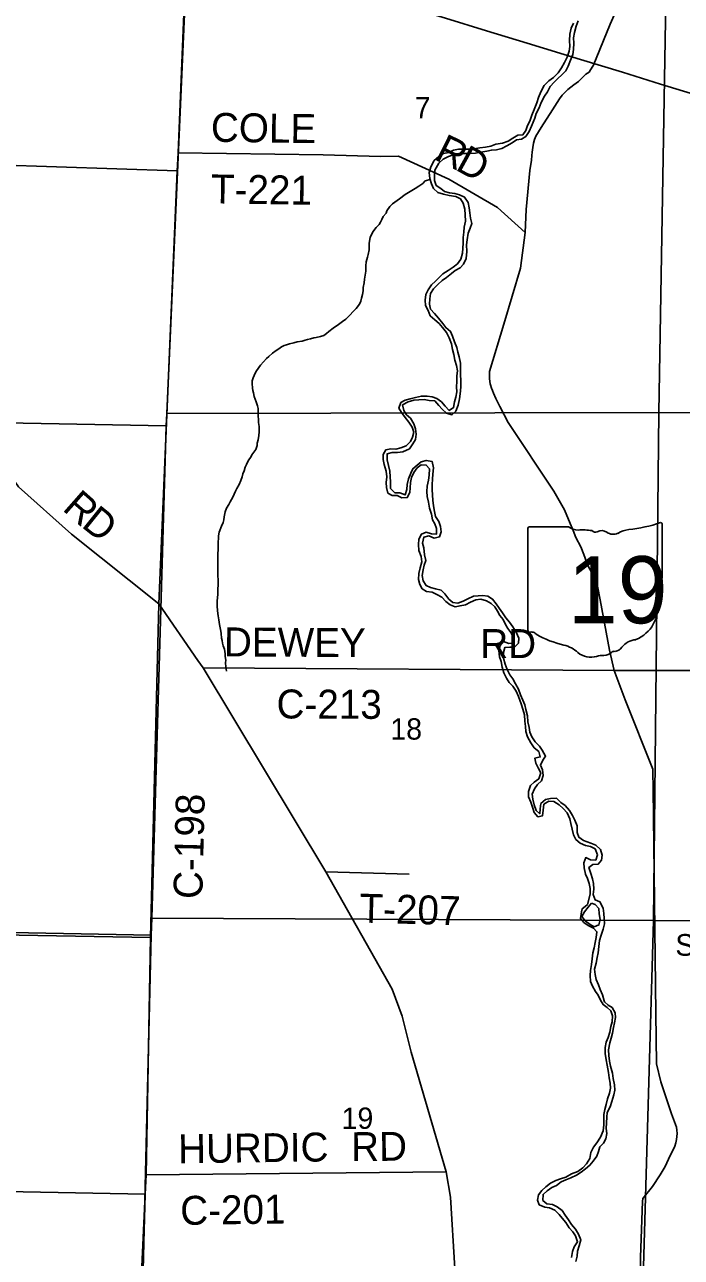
# Model space of a CAD drawing. Extents: x 1588073 to 2013523, y 1090242 to 1357120.
# Drawn here: x 1810221 to 1817037, y 1198993 to 1211778 of the extents above; entities that cross this region are included whole.
import ezdxf

# ---------------------------------------------------------------- set-up
doc = ezdxf.new("R2010")
doc.units = 0
for name, color, linetype in [('GM_X_Airport_Text_Class_2', 7, 'Continuous'), ('GM_X_County_Road', 7, 'Continuous'), ('GM_X_County_Road_Text', 7, 'Continuous'), ('GM_X_Minor_River', 7, 'Continuous'), ('GM_X_Rail_Line', 7, 'Continuous'), ('GM_X_Section', 7, 'Continuous'), ('GM_X_Section_Text', 7, 'Continuous'), ('GM_X_State_Location', 7, 'Continuous'), ('GM_X_State_Route', 7, 'Continuous'), ('GM_X_State_Shield', 7, 'Continuous'), ('GM_X_Township', 7, 'Continuous'), ('GM_X_Township_Road', 7, 'Continuous'), ('GM_X_Township_Road_Text', 7, 'Continuous')]:
    doc.layers.add(name, color=color, linetype=linetype)

msp = doc.modelspace()

# ---------------------------------------------------------------- linework, layer by layer
at = {"layer": 'GM_X_County_Road'}
for points in [[(1811811, 1210385), (1811813, 1210448), (1811900, 1212548)], [(1809295, 1210345), (1809276, 1209878), (1809293, 1209198), (1809329, 1208588), (1809345, 1208329), (1809399, 1208082), (1810159, 1206985), (1810707, 1206492), (1811615, 1205772)], [(1811806, 1210261), (1811811, 1210385)], [(1811615, 1205772), (1811806, 1210261)], [(1811529, 1202310), (1811615, 1205772)], [(1811615, 1205772), (1812019, 1205184), (1812073, 1205106)], [(1812073, 1205106), (1813346, 1202990), (1814036, 1201774), (1814138, 1201496), (1814232, 1201121), (1814595, 1199880)], [(1812073, 1205106), (1816338, 1205080)], [(1816338, 1205080), (1818211, 1205078), (1822090, 1205074)], [(1811482, 1199848), (1811482, 1199848), (1811529, 1202310)], [(1811482, 1199848), (1814595, 1199880)], [(1814595, 1199880), (1814641, 1199616), (1814687, 1198877), (1814692, 1198785), (1814695, 1198741), (1814708, 1198685), (1814712, 1198675), (1814736, 1198640), (1814755, 1198625), (1814781, 1198609), (1814823, 1198603), (1816185, 1198490), (1816603, 1198446)], [(1801084, 1199778), (1802429, 1199802), (1805860, 1199754), (1811473, 1199649)], [(1811473, 1199649), (1811482, 1199848)], [(1811129, 1192202), (1811315, 1195322), (1811420, 1197773), (1811473, 1199649)]]:
    msp.add_lwpolyline(points, dxfattribs=at)
at = {"layer": 'GM_X_Minor_River'}
for points in [[(1814848, 1209772), (1814842, 1209828), (1814835, 1209879), (1814825, 1209935), (1814788, 1209988), (1814735, 1210012), (1814687, 1210027), (1814629, 1210035), (1814579, 1210048), (1814540, 1210079), (1814491, 1210111), (1814474, 1210163), (1814474, 1210213), (1814479, 1210269), (1814521, 1210340), (1814566, 1210383), (1814619, 1210410), (1814668, 1210429), (1814720, 1210437), (1814790, 1210441), (1814846, 1210442), (1814899, 1210446), (1814955, 1210457), (1815017, 1210465), (1815066, 1210478), (1815118, 1210480), (1815174, 1210493), (1815227, 1210521), (1815282, 1210554), (1815325, 1210583), (1815379, 1210589), (1815422, 1210618), (1815459, 1210671), (1815481, 1210725), (1815515, 1210808), (1815530, 1210858), (1815560, 1210917), (1815583, 1210969), (1815615, 1211038), (1815649, 1211081), (1815676, 1211135), (1815717, 1211180), (1815756, 1211221), (1815795, 1211256), (1815839, 1211300), (1815862, 1211348), (1815886, 1211409), (1815911, 1211467), (1815917, 1211521), (1815922, 1211585), (1815918, 1211643), (1815929, 1211695), (1815945, 1211761), (1815965, 1211816)], [(1815916, 1211794), (1815895, 1211742), (1815881, 1211680), (1815877, 1211614), (1815878, 1211552), (1815872, 1211502), (1815851, 1211442), (1815823, 1211387), (1815793, 1211330), (1815760, 1211279), (1815709, 1211230), (1815662, 1211195), (1815612, 1211148), (1815579, 1211083), (1815553, 1211024), (1815537, 1210966), (1815509, 1210897), (1815484, 1210839), (1815464, 1210778), (1815441, 1210732), (1815422, 1210682)], [(1815422, 1210682), (1815392, 1210637), (1815340, 1210633), (1815287, 1210602), (1815240, 1210571), (1815180, 1210549), (1815113, 1210537), (1815059, 1210518), (1815004, 1210506), (1814944, 1210499), (1814886, 1210491), (1814836, 1210486), (1814783, 1210486), (1814723, 1210485), (1814673, 1210475), (1814622, 1210452), (1814568, 1210443), (1814519, 1210411), (1814472, 1210368), (1814438, 1210305), (1814419, 1210243), (1814427, 1210181), (1814445, 1210128), (1814466, 1210079), (1814511, 1210038), (1814569, 1210020), (1814628, 1210007), (1814696, 1209997), (1814746, 1209971), (1814774, 1209926), (1814789, 1209864), (1814793, 1209804), (1814795, 1209741), (1814784, 1209676), (1814780, 1209626), (1814771, 1209570), (1814771, 1209512), (1814770, 1209460), (1814766, 1209407), (1814749, 1209346), (1814713, 1209299), (1814670, 1209262), (1814617, 1209227), (1814562, 1209193), (1814525, 1209156), (1814486, 1209116), (1814443, 1209080), (1814410, 1209028), (1814386, 1208981), (1814379, 1208921), (1814383, 1208867), (1814410, 1208814), (1814430, 1208759), (1814479, 1208718), (1814524, 1208678), (1814559, 1208637), (1814600, 1208584), (1814626, 1208529), (1814651, 1208466), (1814661, 1208408), (1814676, 1208358), (1814686, 1208297), (1814703, 1208243), (1814713, 1208188), (1814708, 1208136), (1814706, 1208076), (1814705, 1208022), (1814707, 1207970), (1814696, 1207916), (1814684, 1207866), (1814673, 1207806), (1814626, 1207778), (1814587, 1207821), (1814546, 1207866), (1814499, 1207901), (1814450, 1207917), (1814398, 1207926), (1814340, 1207926), (1814277, 1207911), (1814221, 1207899), (1814172, 1207884)], [(1814430, 1210173), (1814379, 1210157), (1814355, 1210131), (1814311, 1210103), (1814276, 1210080), (1814224, 1210046), (1814169, 1210017), (1814111, 1209973), (1814038, 1209918), (1814012, 1209892), (1813979, 1209848), (1813975, 1209824), (1813943, 1209787), (1813930, 1209757), (1813914, 1209731), (1813900, 1209707), (1813871, 1209675), (1813835, 1209631), (1813806, 1209572), (1813801, 1209534), (1813797, 1209510), (1813797, 1209465), (1813798, 1209441), (1813786, 1209393), (1813781, 1209365), (1813767, 1209318), (1813764, 1209277), (1813762, 1209221), (1813757, 1209181), (1813749, 1209139), (1813744, 1209099), (1813734, 1209051), (1813733, 1209019), (1813727, 1208979), (1813719, 1208943), (1813710, 1208911), (1813696, 1208879), (1813663, 1208834), (1813635, 1208808), (1813594, 1208762), (1813556, 1208725), (1813521, 1208699), (1813477, 1208667), (1813425, 1208630), (1813380, 1208594), (1813354, 1208574), (1813328, 1208553), (1813293, 1208545), (1813247, 1208535), (1813221, 1208530), (1813187, 1208518), (1813157, 1208512), (1813133, 1208505), (1813101, 1208497), (1813050, 1208487), (1813016, 1208478), (1812970, 1208466), (1812938, 1208457), (1812914, 1208449), (1812888, 1208437), (1812859, 1208417), (1812833, 1208398), (1812793, 1208370), (1812754, 1208338), (1812730, 1208315), (1812669, 1208247), (1812651, 1208221), (1812620, 1208179), (1812602, 1208138), (1812593, 1208114), (1812581, 1208084), (1812581, 1208056), (1812586, 1208007), (1812590, 1207983), (1812596, 1207959), (1812605, 1207921), (1812615, 1207895), (1812625, 1207867), (1812638, 1207825), (1812644, 1207796), (1812645, 1207754), (1812645, 1207718), (1812649, 1207682), (1812650, 1207652), (1812654, 1207612), (1812657, 1207554), (1812651, 1207516), (1812646, 1207472), (1812636, 1207438), (1812634, 1207414), (1812621, 1207372), (1812580, 1207318), (1812570, 1207294), (1812546, 1207260), (1812523, 1207217), (1812511, 1207187), (1812498, 1207151), (1812486, 1207119), (1812478, 1207087), (1812465, 1207051), (1812447, 1207009)], [(1814371, 1206281), (1814363, 1206352), (1814350, 1206402), (1814364, 1206462), (1814415, 1206478), (1814470, 1206451), (1814528, 1206467), (1814544, 1206517), (1814537, 1206573), (1814519, 1206626), (1814486, 1206677), (1814475, 1206729), (1814465, 1206786), (1814457, 1206848), (1814454, 1206898), (1814452, 1206958), (1814451, 1207009), (1814454, 1207065), (1814458, 1207117), (1814466, 1207181), (1814451, 1207247), (1814390, 1207259), (1814337, 1207244), (1814294, 1207211), (1814251, 1207172), (1814228, 1207127), (1814206, 1207069), (1814193, 1207010), (1814187, 1206958), (1814170, 1206900), (1814114, 1206924), (1814062, 1206923), (1814019, 1206966), (1814019, 1207038), (1814015, 1207089), (1814012, 1207147), (1813998, 1207205), (1813985, 1207264), (1813983, 1207326), (1814035, 1207339), (1814090, 1207339), (1814146, 1207346), (1814215, 1207378), (1814250, 1207429), (1814277, 1207476), (1814285, 1207530), (1814278, 1207585), (1814260, 1207637), (1814227, 1207696), (1814186, 1207732), (1814157, 1207778), (1814143, 1207835), (1814202, 1207867), (1814260, 1207882), (1814311, 1207886), (1814369, 1207889), (1814421, 1207879), (1814477, 1207878), (1814519, 1207827), (1814554, 1207790), (1814599, 1207750), (1814655, 1207731), (1814696, 1207770), (1814722, 1207831), (1814735, 1207897), (1814744, 1207977), (1814749, 1208027), (1814747, 1208089), (1814746, 1208147), (1814746, 1208203), (1814745, 1208267), (1814731, 1208332), (1814718, 1208382), (1814706, 1208431), (1814683, 1208490), (1814661, 1208548), (1814642, 1208597), (1814591, 1208636), (1814560, 1208677), (1814518, 1208733), (1814475, 1208782), (1814434, 1208827), (1814424, 1208878), (1814427, 1208934), (1814435, 1208990), (1814464, 1209039), (1814509, 1209084), (1814554, 1209123), (1814599, 1209157), (1814650, 1209196), (1814691, 1209227), (1814742, 1209256), (1814777, 1209295), (1814805, 1209354), (1814809, 1209424), (1814807, 1209495), (1814814, 1209548), (1814824, 1209614), (1814845, 1209668), (1814861, 1209716), (1814848, 1209772)], [(1814172, 1207884), (1814124, 1207858), (1814104, 1207800), (1814131, 1207755), (1814169, 1207702), (1814210, 1207657), (1814243, 1207602), (1814260, 1207553), (1814248, 1207499), (1814225, 1207454), (1814182, 1207411), (1814127, 1207388), (1814074, 1207374), (1814023, 1207379), (1813970, 1207369), (1813943, 1207319), (1813943, 1207269), (1813954, 1207215), (1813974, 1207148), (1813981, 1207090), (1813975, 1207028), (1813976, 1206976), (1813990, 1206919), (1814035, 1206896), (1814087, 1206894), (1814135, 1206871), (1814193, 1206873), (1814218, 1206925), (1814222, 1206975), (1814225, 1207029), (1814237, 1207083), (1814262, 1207132), (1814295, 1207181), (1814336, 1207212), (1814390, 1207211), (1814423, 1207170), (1814418, 1207104), (1814412, 1207054), (1814398, 1206992), (1814395, 1206936), (1814398, 1206884), (1814412, 1206825), (1814424, 1206763), (1814443, 1206702), (1814453, 1206644), (1814480, 1206601), (1814495, 1206552), (1814497, 1206494), (1814443, 1206498), (1814388, 1206515), (1814341, 1206494), (1814311, 1206441), (1814308, 1206385), (1814312, 1206325), (1814335, 1206262), (1814343, 1206206), (1814327, 1206146), (1814312, 1206086), (1814310, 1206024), (1814323, 1205972), (1814348, 1205927), (1814393, 1205900), (1814451, 1205892), (1814500, 1205867), (1814551, 1205839), (1814594, 1205796), (1814637, 1205761), (1814689, 1205739), (1814741, 1205752), (1814798, 1205762), (1814850, 1205787), (1814903, 1205813), (1814957, 1205820), (1815015, 1205802), (1815064, 1205775), (1815101, 1205740), (1815130, 1205695), (1815153, 1205650), (1815186, 1205609), (1815211, 1205558), (1815235, 1205514), (1815266, 1205473), (1815295, 1205422), (1815301, 1205364), (1815245, 1205361), (1815192, 1205381), (1815155, 1205339), (1815143, 1205286), (1815151, 1205221), (1815166, 1205173), (1815177, 1205116), (1815195, 1205056), (1815223, 1204999), (1815250, 1204956), (1815287, 1204917), (1815322, 1204866), (1815348, 1204811), (1815376, 1204734), (1815393, 1204677), (1815409, 1204619), (1815414, 1204553)], [(1812447, 1207009), (1812424, 1206967), (1812410, 1206939), (1812395, 1206909), (1812381, 1206879), (1812354, 1206828), (1812340, 1206802), (1812318, 1206762), (1812301, 1206726), (1812293, 1206672), (1812290, 1206644), (1812280, 1206616), (1812265, 1206578), (1812241, 1206516), (1812234, 1206476), (1812232, 1206452), (1812230, 1206410), (1812231, 1206356), (1812231, 1206332), (1812228, 1206292), (1812226, 1206089), (1812228, 1206059), (1812229, 1206023), (1812229, 1205971), (1812226, 1205921), (1812225, 1205865), (1812223, 1205841), (1812220, 1205795), (1812220, 1205747), (1812223, 1205701), (1812227, 1205671), (1812231, 1205646), (1812236, 1205606), (1812244, 1205558), (1812257, 1205488), (1812261, 1205464), (1812266, 1205414), (1812270, 1205390), (1812276, 1205363), (1812281, 1205335), (1812295, 1205301), (1812302, 1205251), (1812304, 1205227), (1812308, 1205185), (1812307, 1205161), (1812311, 1205115), (1812316, 1205074)], [(1814718, 1205778), (1814666, 1205786), (1814625, 1205819), (1814582, 1205874), (1814545, 1205912), (1814486, 1205927), (1814434, 1205939), (1814387, 1205962), (1814356, 1206009), (1814347, 1206065), (1814359, 1206123), (1814368, 1206173), (1814384, 1206221), (1814371, 1206281)], [(1816236, 1201655), (1816218, 1201716), (1816195, 1201771), (1816176, 1201821), (1816152, 1201874), (1816141, 1201928), (1816137, 1201981), (1816153, 1202046), (1816162, 1202102), (1816173, 1202152), (1816181, 1202218), (1816187, 1202278), (1816204, 1202336), (1816224, 1202397), (1816240, 1202453), (1816237, 1202507), (1816232, 1202559), (1816224, 1202616), (1816192, 1202679), (1816142, 1202700), (1816122, 1202757), (1816127, 1202813), (1816125, 1202869), (1816114, 1202920), (1816096, 1202974), (1816075, 1203035), (1816118, 1203066), (1816174, 1203072), (1816207, 1203113), (1816215, 1203165), (1816198, 1203222), (1816150, 1203269), (1816099, 1203288), (1816061, 1203303), (1816021, 1203317), (1815972, 1203350), (1815955, 1203401), (1815955, 1203467), (1815930, 1203528), (1815906, 1203577), (1815875, 1203626), (1815832, 1203679), (1815785, 1203710), (1815740, 1203754), (1815680, 1203751), (1815626, 1203741), (1815579, 1203700), (1815571, 1203646), (1815568, 1203594), (1815529, 1203627), (1815510, 1203688), (1815494, 1203746), (1815489, 1203797), (1815513, 1203854), (1815544, 1203899), (1815587, 1203936), (1815603, 1203990), (1815596, 1204050), (1815575, 1204099), (1815599, 1204151), (1815628, 1204192), (1815594, 1204253), (1815563, 1204296), (1815520, 1204341), (1815485, 1204392), (1815463, 1204439), (1815456, 1204489), (1815443, 1204548), (1815439, 1204610), (1815423, 1204675), (1815412, 1204725), (1815391, 1204772), (1815367, 1204828), (1815345, 1204887), (1815314, 1204940), (1815287, 1204995), (1815258, 1205036), (1815230, 1205091), (1815207, 1205146), (1815191, 1205208), (1815191, 1205268), (1815204, 1205318), (1815256, 1205321), (1815306, 1205323), (1815345, 1205364), (1815351, 1205416), (1815322, 1205477), (1815288, 1205532), (1815253, 1205581), (1815216, 1205626), (1815180, 1205678), (1815145, 1205725), (1815116, 1205772), (1815077, 1205821), (1815030, 1205850), (1814978, 1205856), (1814928, 1205853), (1814878, 1205850), (1814821, 1205822), (1814771, 1205799), (1814718, 1205778)], [(1815414, 1204553), (1815418, 1204498), (1815423, 1204448), (1815439, 1204393), (1815474, 1204330), (1815510, 1204279), (1815557, 1204238), (1815572, 1204183), (1815517, 1204171), (1815528, 1204118), (1815551, 1204070), (1815577, 1204017), (1815558, 1203957), (1815511, 1203922), (1815470, 1203887), (1815450, 1203826), (1815452, 1203770), (1815473, 1203715), (1815492, 1203664), (1815510, 1203606), (1815549, 1203561), (1815597, 1203573), (1815601, 1203631), (1815608, 1203693), (1815661, 1203724), (1815715, 1203720), (1815768, 1203685), (1815811, 1203648), (1815852, 1203602), (1815879, 1203543), (1815889, 1203493), (1815902, 1203433), (1815918, 1203374), (1815941, 1203327), (1815986, 1203288), (1816041, 1203264), (1816093, 1203255), (1816141, 1203230), (1816165, 1203169), (1816149, 1203113), (1816093, 1203115), (1816044, 1203140), (1816024, 1203084), (1816027, 1203034), (1816043, 1202968), (1816064, 1202921), (1816081, 1202870), (1816091, 1202818), (1816092, 1202760), (1816063, 1202654), (1816040, 1202633), (1816008, 1202608), (1815999, 1202578), (1815989, 1202508), (1816026, 1202467), (1816071, 1202434), (1816124, 1202406), (1816161, 1202371), (1816154, 1202311), (1816142, 1202259), (1816131, 1202205), (1816119, 1202152), (1816112, 1202090), (1816104, 1202030), (1816094, 1201968), (1816091, 1201916), (1816093, 1201854), (1816114, 1201805), (1816147, 1201752), (1816175, 1201711), (1816198, 1201662), (1816227, 1201615), (1816266, 1201584)], [(1816105, 1202665), (1816070, 1202624), (1816031, 1202577), (1816005, 1202528), (1816040, 1202485), (1816089, 1202447), (1816133, 1202422), (1816181, 1202441), (1816193, 1202496)], [(1816193, 1202496), (1816184, 1202557), (1816180, 1202611), (1816143, 1202652), (1816105, 1202665)], [(1816277, 1201608), (1816240, 1201643), (1816236, 1201655)], [(1816266, 1201584), (1816305, 1201549), (1816322, 1201498), (1816318, 1201436), (1816305, 1201387), (1816293, 1201327), (1816278, 1201273), (1816258, 1201226), (1816247, 1201170), (1816245, 1201106), (1816255, 1201043), (1816266, 1200985), (1816280, 1200912), (1816286, 1200856), (1816297, 1200799), (1816302, 1200749), (1816292, 1200695), (1816270, 1200636), (1816255, 1200578), (1816243, 1200526), (1816234, 1200476), (1816231, 1200420), (1816231, 1200368), (1816224, 1200306), (1816198, 1200239), (1816160, 1200182), (1816125, 1200137), (1816099, 1200081), (1816088, 1200019), (1816054, 1199964), (1816015, 1199923), (1815962, 1199884), (1815897, 1199858), (1815838, 1199824), (1815784, 1199807), (1815733, 1199789), (1815680, 1199762), (1815631, 1199725), (1815588, 1199686), (1815555, 1199643), (1815543, 1199587), (1815562, 1199539), (1815619, 1199513), (1815669, 1199506), (1815723, 1199484), (1815770, 1199439), (1815799, 1199398), (1815839, 1199353), (1815874, 1199301), (1815911, 1199258), (1815940, 1199217), (1815960, 1199153), (1815925, 1199102), (1815907, 1199054), (1815898, 1198992)], [(1815943, 1198949), (1815954, 1199005), (1815958, 1199059), (1815975, 1199112), (1815995, 1199176), (1815970, 1199235), (1815940, 1199286), (1815897, 1199333), (1815864, 1199382), (1815831, 1199431), (1815799, 1199478), (1815748, 1199517), (1815698, 1199541), (1815640, 1199548), (1815599, 1199584), (1815601, 1199646), (1815644, 1199683), (1815691, 1199716), (1815740, 1199740), (1815791, 1199775), (1815839, 1199796), (1815890, 1199818), (1815947, 1199847), (1815998, 1199877), (1816041, 1199910), (1816088, 1199949), (1816121, 1199990), (1816158, 1200041), (1816176, 1200091), (1816191, 1200139), (1816228, 1200176), (1816253, 1200223), (1816263, 1200277), (1816258, 1200331), (1816260, 1200388), (1816263, 1200446), (1816267, 1200496), (1816298, 1200553), (1816314, 1200611), (1816336, 1200678), (1816347, 1200728), (1816343, 1200782), (1816330, 1200847), (1816324, 1200905), (1816302, 1200976), (1816291, 1201028), (1816283, 1201087), (1816280, 1201147), (1816294, 1201217), (1816308, 1201266), (1816323, 1201320), (1816331, 1201376), (1816344, 1201426), (1816355, 1201480), (1816351, 1201530), (1816320, 1201583), (1816277, 1201608)]]:
    msp.add_lwpolyline(points, dxfattribs=at)
at = {"layer": 'GM_X_Rail_Line'}
msp.add_lwpolyline([(1809502, 1213401), (1810580, 1213071), (1810799, 1213004), (1811451, 1212803), (1811951, 1212651), (1813163, 1212280), (1814034, 1212013), (1814590, 1211844), (1815016, 1211714), (1815436, 1211585), (1815989, 1211417), (1816426, 1211284), (1816821, 1211162), (1817924, 1210827), (1819104, 1210466), (1820006, 1210191), (1820841, 1209935), (1821410, 1209761), (1821823, 1209636), (1822136, 1209540), (1824774, 1208738), (1827850, 1207804)], dxfattribs=at)
at = {"layer": 'GM_X_Section'}
for points in [[(1811927, 1212905), (1811697, 1207746), (1811690, 1207616), (1805940, 1207725), (1806128, 1213321)], [(1816893, 1213045), (1816802, 1207754), (1811697, 1207746), (1811927, 1212905), (1811932, 1213063)], [(1822172, 1213058), (1822129, 1207733), (1816802, 1207754), (1816893, 1213045)], [(1811690, 1207616), (1811541, 1202510), (1811534, 1202334), (1805889, 1202441), (1805940, 1207725)], [(1816802, 1207754), (1816749, 1202487), (1811541, 1202510), (1811690, 1207616), (1811697, 1207746)], [(1822129, 1207733), (1822034, 1202453), (1816749, 1202487), (1816802, 1207754)], [(1811534, 1202334), (1811414, 1197264), (1811404, 1197002), (1805790, 1197171), (1805889, 1202441)], [(1816749, 1202487), (1816597, 1197222), (1811414, 1197264), (1811534, 1202334), (1811541, 1202510)], [(1822034, 1202453), (1821947, 1197160), (1816597, 1197222), (1816749, 1202487)]]:
    msp.add_lwpolyline(points, close=True, dxfattribs=at)
at = {"layer": 'GM_X_State_Route'}
for points in [[(1816119, 1211348), (1816121, 1211350), (1816297, 1211783), (1816557, 1212370), (1816781, 1212807), (1816882, 1213030), (1816885, 1213322), (1816885, 1213357), (1816868, 1213827)], [(1816603, 1198446), (1816614, 1198995), (1816635, 1199571), (1816637, 1199605), (1816737, 1199729), (1816817, 1199849), (1816868, 1199937), (1816904, 1200012), (1816968, 1200145), (1816978, 1200180), (1816986, 1200215), (1816992, 1200277), (1816990, 1200313), (1816987, 1200342), (1816936, 1200481), (1816823, 1200813), (1816780, 1201000), (1816772, 1201524), (1816744, 1203854), (1816742, 1204033), (1816741, 1204057), (1816455, 1204777), (1816338, 1205080), (1816292, 1205290), (1816194, 1205813), (1816168, 1205956), (1816127, 1206055), (1816067, 1206168), (1816051, 1206206), (1816026, 1206283), (1815993, 1206361), (1815943, 1206460), (1815914, 1206533), (1815883, 1206604), (1815825, 1206747), (1815714, 1206939), (1815239, 1207653), (1815152, 1207819), (1815111, 1207900), (1815088, 1207956), (1815078, 1207985), (1815068, 1208009), (1815055, 1208043), (1815053, 1208053), (1815046, 1208103), (1815046, 1208121), (1815046, 1208149), (1815045, 1208182), (1815196, 1208671), (1815367, 1209254), (1815416, 1209621), (1815428, 1209860), (1815466, 1210267), (1815481, 1210371), (1815484, 1210421), (1815489, 1210457), (1815497, 1210505), (1815502, 1210549), (1815513, 1210587), (1815527, 1210623), (1815583, 1210712), (1815699, 1210895), (1815771, 1211009), (1815800, 1211046), (1815859, 1211104), (1815921, 1211153), (1815970, 1211188), (1816019, 1211236), (1816045, 1211263), (1816080, 1211287), (1816094, 1211311), (1816119, 1211348)]]:
    msp.add_lwpolyline(points, dxfattribs=at)
at = {"layer": 'GM_X_State_Shield'}
for p, q in [((1815445, 1206551), (1815445, 1205495)), ((1815867, 1206570), (1815459, 1206570)), ((1816838, 1206043), (1816838, 1206596)), ((1816837, 1206043), (1816838, 1206043))]:
    msp.add_line(p, q, dxfattribs=at)
for centre, radius, start, end in [((1815461, 1206554), 16.1, 98.1301, 188.1301), ((1815964, 1206692), 156, 231.6195, 271.1119), ((1816016, 1205976), 562, 80.4867, 94.9883), ((1816143, 1206559), 45.1, 219.7921, 297.1024), ((1816210, 1206437), 93.8, 54.4667, 119.1411), ((1816331, 1206605), 113, 233.8562, 294.8282), ((1816530, 1206247), 297, 97.3462, 120.7689), ((1816342, 1208010), 1476, 275.8445, 288.9065), ((1816822, 1206598), 15.5, 351.8621, 97.738), ((1816834, 1206003), 24, 107.944, 210.337), ((1816681, 1205933), 144, 340.033, 23.6496), ((1816821, 1206041), 16.6, 289.6038, 7.7341), ((1816893, 1205812), 105, 136.8065, 186.9296), ((1816424, 1205741), 369, 292.3089, 8.9858), ((1815462, 1205493), 16.3, 171.9584, 258.3066), ((1815464, 1205601), 124, 267.339, 280.6039), ((1815489, 1205434), 44.8, 29.7484, 93.2717), ((1816055, 1206383), 1066, 240.4129, 257.1985), ((1816580, 1205198), 202, 94.4031, 142.5768), ((1815737, 1205020), 334, 47.1842, 75.836), ((1816098, 1205429), 212, 230.7004, 286.2918), ((1816220, 1205063), 174, 85.6951, 111.2099), ((1816235, 1205349), 113, 268.777, 315.5493), ((1816337, 1205247), 31.8, 65.7517, 132.6484), ((1816324, 1205392), 119, 282.8732, 323.2771)]:
    msp.add_arc(centre, radius, start, end, dxfattribs=at)
at = {"layer": 'GM_X_Township'}
for points in [[(1811129, 1192202), (1811473, 1199649), (1811482, 1199848), (1811529, 1202310), (1811615, 1205772), (1811806, 1210261), (1811813, 1210448), (1812026, 1215617), (1812123, 1217805), (1813064, 1217802), (1813179, 1217801), (1816931, 1217858), (1817122, 1217871), (1819562, 1217916), (1822251, 1217973), (1822454, 1217980), (1826179, 1218043)], [(1809425, 1217858), (1812123, 1217805), (1812026, 1215617), (1811813, 1210448), (1811806, 1210261), (1811615, 1205772), (1811529, 1202310), (1811482, 1199848), (1811473, 1199649), (1811129, 1192202), (1810942, 1186950), (1808199, 1186945)]]:
    msp.add_lwpolyline(points, dxfattribs=at)
at = {"layer": 'GM_X_Township_Road'}
for points in [[(1809295, 1210345), (1811806, 1210261)], [(1811813, 1210448), (1813320, 1210429), (1813913, 1210412), (1814103, 1210415), (1814623, 1210176), (1815129, 1209881), (1815416, 1209621)], [(1813346, 1202990), (1814212, 1202967)], [(1801893, 1202418), (1805872, 1202411), (1811529, 1202310)]]:
    msp.add_lwpolyline(points, dxfattribs=at)

# ---------------------------------------------------------------- texts
at = {"layer": 'GM_X_Airport_Text_Class_2'}
msp.add_text('SANDUSKY COUNTY', height=225, rotation=0, dxfattribs=at).set_placement((1816974, 1202121))
at = {"layer": 'GM_X_County_Road_Text'}
for s, rotation, p in [('R', 318.5831, (1810603, 1206749)), ('D', 321.2116, (1810800, 1206576)), ('DEWEY', 359.6191, (1812289, 1205227)), ('RD', 0, (1814950, 1205209)), ('C-213', 359.7247, (1812835, 1204583)), ('C-198', 88.6237, (1812065, 1202707)), ('HURDIC', 0.7187, (1811816, 1199969)), ('RD', 0.4936, (1813611, 1199991)), ('C-201', 0.8264, (1811838, 1199329))]:
    msp.add_text(s, height=300, rotation=rotation, dxfattribs=at).set_placement(p)
at = {"layer": 'GM_X_Section_Text'}
for s, p in [('7', (1814270, 1210808)), ('18', (1814017, 1204363)), ('19', (1813511, 1200326))]:
    msp.add_text(s, height=221, rotation=0, dxfattribs=at).set_placement(p)
at = {"layer": 'GM_X_State_Location'}
msp.add_text('19', height=1, rotation=0, dxfattribs=at).set_placement((1815874, 1205880))
for s in ['s', 'r']:
    msp.add_text(s, height=1, dxfattribs=at).set_placement((1816126, 1205953))
at = {"layer": 'GM_X_State_Shield'}
msp.add_text('19', height=696.1, dxfattribs=at).set_placement((1815858, 1205569))
at = {"layer": 'GM_X_Township_Road_Text'}
for s, rotation, p in [('COLE', 359.2115, (1812153, 1210564)), ('R', 333.6793, (1814463, 1210385)), ('D', 331.1796, (1814681, 1210278)), ('T-221', 359.1574, (1812153, 1209925)), ('T-207', 358.4309, (1813693, 1202466))]:
    msp.add_text(s, height=300, rotation=rotation, dxfattribs=at).set_placement(p)

doc.saveas('drawing.dxf')
